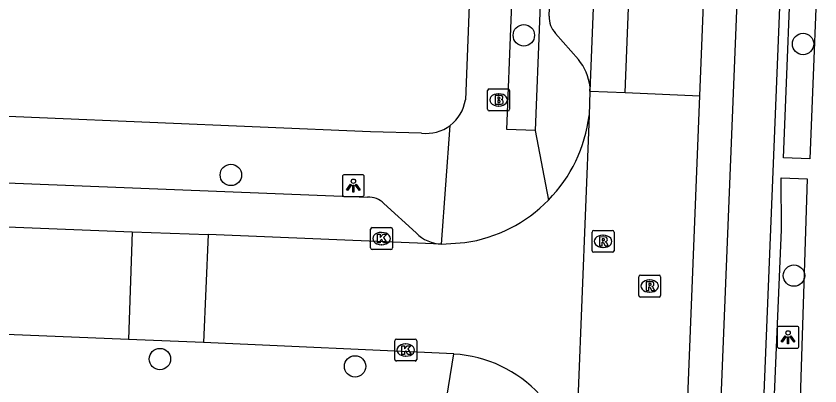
# Model space of a CAD drawing. Extents: x 160732 to 162105, y 387428 to 388479.
# Drawn here: x 161402.81 to 161439.53, y 387607.67 to 387624.56 of the extents above; entities that cross this region are included whole.
import ezdxf

# ---------------------------------------------------------------- set-up
doc = ezdxf.new("R2010")
doc.units = 0
for name, color, linetype in [('IMGEO_Boom', 7, 'Continuous'), ('IMGEO_Brandkraan', 7, 'Continuous'), ('IMGEO_Fietspad_gesloten', 7, 'Continuous'), ('IMGEO_Kolk', 7, 'Continuous'), ('IMGEO_Lichtpunt', 7, 'Continuous'), ('IMGEO_Rijbaan_lokaal_open', 7, 'Continuous'), ('IMGEO_Rioolput', 7, 'Continuous'), ('IMGEO_Voetpad_open', 7, 'Continuous')]:
    doc.layers.add(name, color=color, linetype=linetype)

msp = doc.modelspace()

# ---------------------------------------------------------------- linework, layer by layer
at = {"layer": 'IMGEO_Boom'}
for centre in [(161426.002, 387623.679), (161438.757, 387623.283), (161412.62, 387617.302), (161438.341, 387612.707), (161409.378, 387608.893), (161418.292, 387608.558)]:
    msp.add_circle(centre, 0.489, dxfattribs=at)
at = {"layer": 'IMGEO_Brandkraan'}
for p, q in [((161424.348, 387620.302), (161424.348, 387621.154)), ((161424.423, 387621.228), (161425.275, 387621.228)), ((161425.349, 387621.154), (161425.349, 387620.302)), ((161424.836, 387621.008), (161424.861, 387621.008)), ((161424.859, 387620.448), (161424.834, 387620.448)), ((161425.275, 387620.228), (161424.423, 387620.228))]:
    msp.add_line(p, q, dxfattribs=at)
for points in [[(161424.348, 387620.302), (161424.348, 387621.154)], [(161424.423, 387621.228), (161425.275, 387621.228)], [(161425.349, 387621.154), (161425.349, 387620.302)], [(161424.696, 387620.928), (161424.696, 387620.528), (161424.909, 387620.528)], [(161424.927, 387620.928), (161424.696, 387620.928)], [(161424.875, 387620.847), (161424.821, 387620.847), (161424.821, 387620.771)], [(161424.821, 387620.771), (161424.874, 387620.771)], [(161424.883, 387620.695), (161424.821, 387620.695), (161424.821, 387620.614)], [(161424.821, 387620.614), (161424.883, 387620.614)], [(161425.275, 387620.228), (161424.423, 387620.228)]]:
    msp.add_lwpolyline(points, dxfattribs=at)
for centre, radius, start, end in [((161424.425, 387621.152), 0.0765, 91.552, 178.448), ((161424.425, 387621.152), 0.0765, 91.552, 178.448), ((161425.273, 387621.152), 0.0765, 1.552, 88.448), ((161425.273, 387621.152), 0.0765, 1.552, 88.448), ((161424.876, 387620.809), 0.0379, 267.8285, 90.9355), ((161424.931, 387620.783), 0.145, 59.4692, 91.5367), ((161424.956, 387620.83), 0.0922, 285.5137, 58.1501), ((161424.961, 387620.638), 0.105, 301.3115, 78.989), ((161424.884, 387620.654), 0.0404, 269.8759, 90.5077), ((161424.915, 387620.779), 0.251, 268.6676, 293.5347), ((161424.425, 387620.304), 0.0765, 181.552, 268.448), ((161424.425, 387620.304), 0.0765, 181.552, 268.448), ((161425.273, 387620.304), 0.0765, 271.552, 358.448), ((161425.273, 387620.304), 0.0765, 271.552, 358.448)]:
    msp.add_arc(centre, radius, start, end, dxfattribs=at)
for centre, major_axis, ratio, start_param, end_param in [((161424.835, 387620.728), (-0.387, 0.002), 0.722429, 4.712389, 7.853982), ((161424.86, 387620.728), (-0.39, 0.002), 0.717154, 1.570796, 4.712389)]:
    msp.add_ellipse(centre, major_axis=major_axis, ratio=ratio, start_param=start_param, end_param=end_param, dxfattribs=at)
at = {"layer": 'IMGEO_Fietspad_gesloten'}
for points in [[(161430.635, 387621.063), (161432.702, 387673.642)], [(161431.106, 387673.387), (161429.024, 387621.13)], [(161437.678, 387673.258), (161437.672, 387673.108), (161432.463, 387544.069), (161430.746, 387499.815)], [(161434.044, 387620.92), (161436.141, 387673.546)]]:
    msp.add_lwpolyline(points, dxfattribs=at)
at = {"layer": 'IMGEO_Kolk'}
for p, q in [((161419.077, 387614.896), (161419.929, 387614.896)), ((161419.002, 387613.97), (161419.002, 387614.822)), ((161419.49, 387614.676), (161419.515, 387614.676)), ((161420.003, 387614.822), (161420.003, 387613.97)), ((161419.929, 387613.896), (161419.077, 387613.896)), ((161419.513, 387614.116), (161419.488, 387614.116)), ((161420.106, 387608.88), (161420.106, 387609.732)), ((161420.181, 387609.806), (161421.033, 387609.806)), ((161421.107, 387609.732), (161421.107, 387608.88)), ((161420.594, 387609.586), (161420.619, 387609.586)), ((161420.617, 387609.026), (161420.592, 387609.026)), ((161421.033, 387608.806), (161420.181, 387608.806))]:
    msp.add_line(p, q, dxfattribs=at)
for points in [[(161419.077, 387614.896), (161419.929, 387614.896)], [(161419.002, 387613.97), (161419.002, 387614.822)], [(161419.323, 387614.596), (161419.446, 387614.596), (161419.446, 387614.445), (161419.576, 387614.596), (161419.74, 387614.596), (161419.594, 387614.445), (161419.747, 387614.196), (161419.595, 387614.196), (161419.51, 387614.36), (161419.446, 387614.293), (161419.446, 387614.196), (161419.323, 387614.196), (161419.323, 387614.596)], [(161420.003, 387614.822), (161420.003, 387613.97)], [(161419.929, 387613.896), (161419.077, 387613.896)], [(161420.106, 387608.88), (161420.106, 387609.732)], [(161420.181, 387609.806), (161421.033, 387609.806)], [(161421.107, 387609.732), (161421.107, 387608.88)], [(161420.427, 387609.506), (161420.55, 387609.506), (161420.55, 387609.355), (161420.68, 387609.506), (161420.844, 387609.506), (161420.698, 387609.355), (161420.851, 387609.106), (161420.699, 387609.106), (161420.614, 387609.27), (161420.55, 387609.203), (161420.55, 387609.106), (161420.427, 387609.106), (161420.427, 387609.506)], [(161421.033, 387608.806), (161420.181, 387608.806)]]:
    msp.add_lwpolyline(points, dxfattribs=at)
for centre, start, end in [((161419.079, 387614.82), 91.552, 178.448), ((161419.079, 387614.82), 91.552, 178.448), ((161419.927, 387614.82), 1.552, 88.448), ((161419.927, 387614.82), 1.552, 88.448), ((161419.079, 387613.972), 181.552, 268.448), ((161419.079, 387613.972), 181.552, 268.448), ((161419.927, 387613.972), 271.552, 358.448), ((161419.927, 387613.972), 271.552, 358.448), ((161420.183, 387609.73), 91.552, 178.448), ((161420.183, 387609.73), 91.552, 178.448), ((161421.031, 387609.73), 1.552, 88.448), ((161421.031, 387609.73), 1.552, 88.448), ((161420.183, 387608.882), 181.552, 268.448), ((161420.183, 387608.882), 181.552, 268.448), ((161421.031, 387608.882), 271.552, 358.448), ((161421.031, 387608.882), 271.552, 358.448)]:
    msp.add_arc(centre, 0.0765, start, end, dxfattribs=at)
for centre, major_axis, ratio, start_param, end_param in [((161419.489, 387614.396), (-0.387, 0.002), 0.722429, 4.712389, 7.853982), ((161419.514, 387614.396), (-0.39, 0.002), 0.717154, 1.570796, 4.712389), ((161420.593, 387609.306), (-0.387, 0.002), 0.722429, 4.712389, 7.853982), ((161420.618, 387609.306), (-0.39, 0.002), 0.717154, 1.570796, 4.712389)]:
    msp.add_ellipse(centre, major_axis=major_axis, ratio=ratio, start_param=start_param, end_param=end_param, dxfattribs=at)
at = {"layer": 'IMGEO_Lichtpunt'}
for p, q in [((161417.717, 387617.219), (161417.717, 387616.412)), ((161417.717, 387617.219), (161417.717, 387616.412)), ((161418.619, 387617.314), (161417.811, 387617.314)), ((161418.619, 387617.314), (161417.811, 387617.314)), ((161418.713, 387616.412), (161418.713, 387617.219)), ((161418.713, 387616.412), (161418.713, 387617.219)), ((161417.811, 387616.318), (161418.619, 387616.318)), ((161417.811, 387616.318), (161418.619, 387616.318)), ((161437.572, 387610.293), (161437.572, 387609.486)), ((161437.572, 387610.293), (161437.572, 387609.486)), ((161438.474, 387610.388), (161437.666, 387610.388)), ((161438.474, 387610.388), (161437.666, 387610.388)), ((161438.568, 387609.486), (161438.568, 387610.293)), ((161438.568, 387609.486), (161438.568, 387610.293)), ((161437.666, 387609.392), (161438.474, 387609.392)), ((161437.666, 387609.392), (161438.474, 387609.392))]:
    msp.add_line(p, q, dxfattribs=at)
for points in [[(161418.091, 387616.883), (161418.13, 387616.855), (161417.942, 387616.593), (161417.904, 387616.62), (161418.091, 387616.883)], [(161418.193, 387616.835), (161418.24, 387616.835), (161418.24, 387616.513), (161418.193, 387616.513), (161418.193, 387616.835)], [(161418.303, 387616.855), (161418.341, 387616.882), (161418.528, 387616.62), (161418.489, 387616.592), (161418.303, 387616.855)], [(161437.946, 387609.957), (161437.985, 387609.929), (161437.797, 387609.667), (161437.759, 387609.694), (161437.946, 387609.957)], [(161438.048, 387609.909), (161438.095, 387609.909), (161438.095, 387609.587), (161438.048, 387609.587), (161438.048, 387609.909)], [(161438.158, 387609.929), (161438.196, 387609.956), (161438.383, 387609.694), (161438.344, 387609.666), (161438.158, 387609.929)]]:
    msp.add_lwpolyline(points, dxfattribs=at)
for centre in [(161418.216, 387617.017), (161438.071, 387610.091)]:
    msp.add_circle(centre, 0.0994, dxfattribs=at)
for centre, start, end in [((161417.811, 387617.219), 90, 180), ((161417.811, 387617.219), 90, 180), ((161418.619, 387617.219), 0, 90), ((161418.619, 387617.219), 0, 90), ((161417.811, 387616.412), 180, 270), ((161417.811, 387616.412), 180, 270), ((161418.619, 387616.412), 270, 0), ((161418.619, 387616.412), 270, 360), ((161437.666, 387610.293), 90, 180), ((161437.666, 387610.293), 90, 180), ((161438.474, 387610.293), 0, 90), ((161438.474, 387610.293), 0, 90), ((161437.666, 387609.486), 180, 270), ((161437.666, 387609.486), 180, 270), ((161438.474, 387609.486), 270, 0), ((161438.474, 387609.486), 270, 360)]:
    msp.add_arc(centre, 0.0946, start, end, dxfattribs=at)
at = {"layer": 'IMGEO_Rijbaan_lokaal_open'}
for points in [[(161429.024, 387621.13), (161428.98, 387620.017)], [(161429.024, 387621.13), (161430.635, 387621.063)], [(161430.635, 387621.063), (161434.044, 387620.92)], [(161433.312, 387602.562), (161434.044, 387620.92)], [(161428.98, 387620.017), (161428.314, 387603.217)], [(161346.839, 387617.155), (161408.113, 387614.711)], [(161408.113, 387614.711), (161407.95, 387609.79)], [(161408.113, 387614.711), (161411.581, 387614.585)], [(161411.581, 387614.585), (161411.375, 387609.658)], [(161422.245, 387614.14), (161411.581, 387614.585)], [(161422.245, 387614.14), (161423.314, 387614.213)], [(161407.95, 387609.79), (161356.144, 387611.896)], [(161411.375, 387609.658), (161407.95, 387609.79)], [(161422.811, 387609.126), (161411.375, 387609.658)]]:
    msp.add_lwpolyline(points, dxfattribs=at)
for centre, radius, start, end in [((161422.355, 387620.818), 6.673, 315.6876, 353.1095), ((161422.355, 387620.816), 6.672, 278.267, 315.7008), ((161422.441, 387603.266), 5.871, 42.9524, 86.3828)]:
    msp.add_arc(centre, radius, start, end, dxfattribs=at)
at = {"layer": 'IMGEO_Rioolput'}
for p, q in [((161429.121, 387613.844), (161429.121, 387614.696)), ((161429.196, 387614.77), (161430.048, 387614.77)), ((161429.609, 387614.55), (161429.634, 387614.55)), ((161430.122, 387614.696), (161430.122, 387613.844)), ((161430.048, 387613.77), (161429.196, 387613.77)), ((161429.632, 387613.99), (161429.607, 387613.99)), ((161431.25, 387611.802), (161431.25, 387612.654)), ((161431.325, 387612.728), (161432.177, 387612.728)), ((161432.251, 387612.654), (161432.251, 387611.802)), ((161431.738, 387612.508), (161431.763, 387612.508)), ((161431.761, 387611.948), (161431.736, 387611.948)), ((161432.177, 387611.728), (161431.325, 387611.728))]:
    msp.add_line(p, q, dxfattribs=at)
for points in [[(161429.121, 387613.844), (161429.121, 387614.696)], [(161429.196, 387614.77), (161430.048, 387614.77)], [(161430.122, 387614.696), (161430.122, 387613.844)], [(161429.71, 387614.468), (161429.458, 387614.47), (161429.458, 387614.07)], [(161429.458, 387614.07), (161429.582, 387614.07), (161429.582, 387614.232), (161429.593, 387614.232)], [(161429.636, 387614.389), (161429.582, 387614.389), (161429.582, 387614.308)], [(161429.582, 387614.308), (161429.634, 387614.308)], [(161429.64, 387614.203), (161429.711, 387614.07), (161429.851, 387614.07), (161429.786, 387614.196)], [(161430.048, 387613.77), (161429.196, 387613.77)], [(161431.25, 387611.802), (161431.25, 387612.654)], [(161431.325, 387612.728), (161432.177, 387612.728)], [(161432.251, 387612.654), (161432.251, 387611.802)], [(161431.839, 387612.426), (161431.587, 387612.428), (161431.587, 387612.028)], [(161431.765, 387612.347), (161431.711, 387612.347), (161431.711, 387612.266)], [(161431.587, 387612.028), (161431.711, 387612.028), (161431.711, 387612.19), (161431.722, 387612.19)], [(161431.711, 387612.266), (161431.763, 387612.266)], [(161431.769, 387612.161), (161431.84, 387612.028), (161431.98, 387612.028), (161431.915, 387612.154)], [(161432.177, 387611.728), (161431.325, 387611.728)]]:
    msp.add_lwpolyline(points, dxfattribs=at)
for centre, radius, start, end in [((161429.198, 387614.694), 0.0765, 91.552, 178.448), ((161429.198, 387614.694), 0.0765, 91.552, 178.448), ((161430.046, 387614.694), 0.0765, 1.552, 88.448), ((161430.046, 387614.694), 0.0765, 1.552, 88.448), ((161429.592, 387614.179), 0.0533, 26.0293, 88.6989), ((161429.618, 387614.497), 0.19, 274.7715, 282.9687), ((161429.642, 387614.293), 0.0964, 77.0061, 93.1865), ((161429.656, 387614.35), 0.0378, 276.6634, 79.6772), ((161429.709, 387614.358), 0.109, 350.3612, 89.416), ((161429.707, 387614.358), 0.112, 277.5842, 350.9817), ((161429.691, 387614.143), 0.108, 29.5134, 73.7905), ((161429.198, 387613.846), 0.0765, 181.552, 268.448), ((161429.198, 387613.846), 0.0765, 181.552, 268.448), ((161430.046, 387613.846), 0.0765, 271.552, 358.448), ((161430.046, 387613.846), 0.0765, 271.552, 358.448), ((161431.327, 387612.652), 0.0765, 91.552, 178.448), ((161431.327, 387612.652), 0.0765, 91.552, 178.448), ((161432.175, 387612.652), 0.0765, 1.552, 88.448), ((161432.175, 387612.652), 0.0765, 1.552, 88.448), ((161431.771, 387612.251), 0.0964, 77.0061, 93.1865), ((161431.785, 387612.308), 0.0378, 276.6634, 79.6772), ((161431.838, 387612.316), 0.109, 350.3612, 89.416), ((161431.836, 387612.316), 0.112, 277.5842, 350.9817), ((161431.721, 387612.137), 0.0533, 26.0293, 88.6989), ((161431.747, 387612.455), 0.19, 274.7715, 282.9687), ((161431.82, 387612.101), 0.108, 29.5134, 73.7905), ((161431.327, 387611.804), 0.0765, 181.552, 268.448), ((161431.327, 387611.804), 0.0765, 181.552, 268.448), ((161432.175, 387611.804), 0.0765, 271.552, 358.448), ((161432.175, 387611.804), 0.0765, 271.552, 358.448)]:
    msp.add_arc(centre, radius, start, end, dxfattribs=at)
for centre, major_axis, ratio, start_param, end_param in [((161429.608, 387614.27), (-0.387, 0.002), 0.722429, 4.712389, 7.853982), ((161429.633, 387614.27), (-0.39, 0.002), 0.717154, 1.570796, 4.712389), ((161431.737, 387612.228), (-0.387, 0.002), 0.722429, 4.712389, 7.853982), ((161431.762, 387612.228), (-0.39, 0.002), 0.717154, 1.570796, 4.712389)]:
    msp.add_ellipse(centre, major_axis=major_axis, ratio=ratio, start_param=start_param, end_param=end_param, dxfattribs=at)
at = {"layer": 'IMGEO_Voetpad_open'}
for points in [[(161425.558, 387676.256), (161425.151, 387667.358), (161423.331, 387620.736)], [(161427.165, 387624.557), (161429.059, 387670.57)], [(161436.728, 387600.946), (161439.322, 387665.113), (161439.526, 387670.102)], [(161426.522, 387619.332), (161425.231, 387619.383), (161425.625, 387629.378), (161426.916, 387629.327)], [(161426.916, 387629.327), (161426.522, 387619.332)], [(161439.059, 387618.036), (161437.857, 387618.084), (161438.299, 387629.156), (161439.501, 387629.108), (161439.059, 387618.036)], [(161428.492, 387622.58), (161427.452, 387623.767)], [(161290.826, 387621.371), (161418.868, 387616.287)], [(161429.024, 387621.13), (161429.026, 387621.329)], [(161421.33, 387619.212), (161419, 387619.277), (161398.822, 387620.123)], [(161422.245, 387614.14), (161422.64, 387619.567)], [(161426.522, 387619.332), (161427.13, 387616.156)], [(161438.594, 387606.152), (161437.407, 387606.19), (161437.767, 387614.797), (161437.758, 387617.166), (161438.945, 387617.128), (161438.594, 387606.152)], [(161419.603, 387615.999), (161421.08, 387614.654)], [(161422.219, 387605.552), (161422.811, 387609.126)]]:
    msp.add_lwpolyline(points, dxfattribs=at)
for centre, radius, start, end in [((161428.178, 387624.478), 1.016, 175.5439, 224.3873), ((161426.601, 387621.033), 2.443, 6.9513, 39.2799), ((161421.55, 387621), 1.801, 307.2604, 351.5646), ((161421.55, 387620.994), 1.796, 262.956, 307.3691), ((161418.933, 387615.371), 0.918, 43.1517, 94.0542), ((161422.332, 387615.915), 1.777, 225.1958, 267.1899)]:
    msp.add_arc(centre, radius, start, end, dxfattribs=at)

doc.saveas('drawing.dxf')
